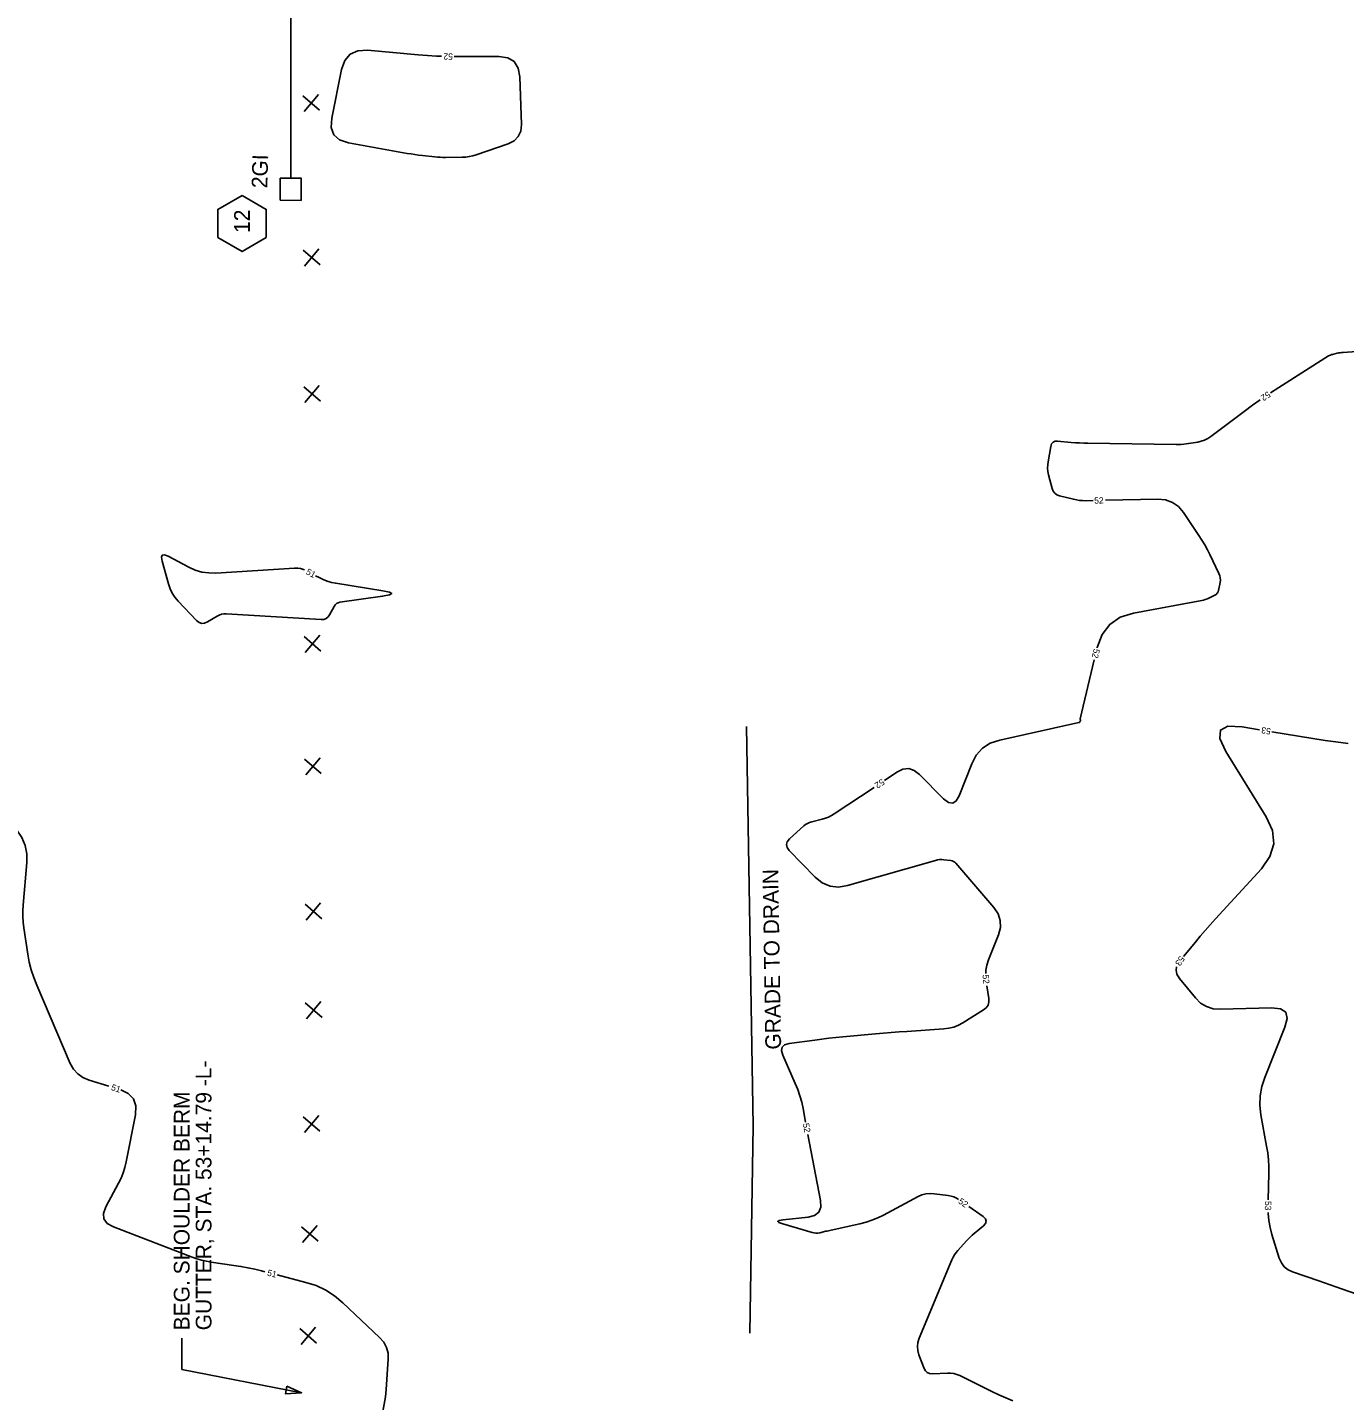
# Model space of a CAD drawing. Extents: x 2384780 to 2405861, y 547869 to 573706.
# Drawn here: x 2395064.5 to 2395484.5, y 554382.7 to 554820.6 of the extents above; entities that cross this region are included whole.
import ezdxf

# ---------------------------------------------------------------- set-up
doc = ezdxf.new("R2010")
doc.units = 0
for name, color, linetype in [('Breaklines', 7, 'Continuous'), ('Matchline Text', 7, 'Continuous'), ('Old_Level_11', 7, 'Continuous'), ('Old_Level_5', 7, 'Continuous'), ('Old_Level_60', 7, 'Continuous'), ('Old_Level_63', 7, 'Continuous')]:
    doc.layers.add(name, color=color, linetype=linetype)

# ---------------------------------------------------------------- blocks, each defined once
blk = doc.blocks.new('SPOT')
at = {"layer": 'Breaklines'}
for p, q in [((-5.48625, 4.61225), (5.48625, -4.61175)), ((-4.608, -5.326), (4.609, 5.325))]:
    blk.add_line(p, q, dxfattribs=at)
blk = doc.blocks.new('IN')
at = {"layer": 'Matchline Text'}
blk.add_lwpolyline([(-0.07025, 0.067), (0.07025, 0.067), (0.07025, -0.067), (-0.07025, -0.067)], close=True, dxfattribs=at)

msp = doc.modelspace()

# ---------------------------------------------------------------- linework, layer by layer
at = {"layer": 'Breaklines'}
msp.add_line((2395148.46125, 554772.488), (2395148.4975, 554935.25475), dxfattribs=at)
msp.add_lwpolyline([(2395294.859, 554404.17775), (2395295.90775, 554470.3375), (2395293.84025, 554597.67575)], dxfattribs=at)
at = {"layer": 'Old_Level_11'}
msp.add_lwpolyline([(2395132.93325, 554767.0295), (2395125.18325, 554762.555), (2395125.18325, 554753.606), (2395132.93325, 554749.1315), (2395140.68325, 554753.606), (2395140.68325, 554762.555)], close=True, dxfattribs=at)
at = {"layer": 'Old_Level_5'}
for p in [(2395113.69305, 554402.61196), (2395151.92132, 554385.19568)]:
    msp.add_line(p, (2395113.69305, 554392.61196), dxfattribs=at)
msp.add_lwpolyline([(2395147.22736, 554387.32392), (2395151.92132, 554385.19568), (2395146.778, 554384.86446)], close=True, dxfattribs=at)
at = {"layer": 'Old_Level_60'}
for points in [[(2395196.53925, 554811.37825), (2395195.00625, 554811.4305), (2395192.045, 554811.599), (2395189.08675, 554811.83475), (2395172.9735, 554813.303), (2395169.8665, 554813.1535), (2395167.452, 554812.0755), (2395165.72925, 554810.06925), (2395164.69875, 554807.1345), (2395161.57825, 554791.6385), (2395161.41, 554788.65825), (2395162.24225, 554786.35825), (2395164.075, 554784.7385), (2395166.9085, 554783.79925)], [(2395166.9085, 554783.79925), (2395185.621, 554780.4365), (2395186.82925, 554780.23025), (2395188.0405, 554780.0455), (2395189.255, 554779.88225), (2395190.4725, 554779.7405), (2395194.4545, 554779.312), (2395195.30825, 554779.2325), (2395196.1635, 554779.17775), (2395197.01975, 554779.1475), (2395197.8775, 554779.142), (2395203.1685, 554779.184), (2395204.29475, 554779.2385), (2395205.405, 554779.38325), (2395206.49975, 554779.61875), (2395207.57875, 554779.945), (2395217.787, 554783.485), (2395219.69175, 554784.43775), (2395221.03025, 554785.77975), (2395221.803, 554787.5105), (2395222.00975, 554789.63), (2395221.51, 554804.796), (2395221.00975, 554807.63975), (2395219.7235, 554809.671), (2395217.65125, 554810.8895), (2395214.7925, 554811.29575), (2395200.93775, 554811.29575), (2395200.53825, 554811.3005)], [(2395519.9065, 554719.56675), (2395484.04975, 554716.971), (2395483.57525, 554716.92725), (2395483.1035, 554716.865), (2395482.6345, 554716.78425), (2395482.1685, 554716.685), (2395480.6505, 554716.33025), (2395480.33075, 554716.24125), (2395480.0215, 554716.12675), (2395479.72325, 554715.9865), (2395479.43575, 554715.8205), (2395463.5155, 554705.72775), (2395460.91175, 554704.041)], [(2395457.6, 554701.798), (2395455.1985, 554700.10425), (2395452.501, 554698.1215), (2395441.82975, 554690.11425), (2395440.888, 554689.491), (2395439.89275, 554688.9935), (2395438.844, 554688.6225), (2395437.7415, 554688.3775), (2395434.05275, 554687.783), (2395433.261, 554687.673), (2395432.46675, 554687.598), (2395431.66975, 554687.558), (2395430.8705, 554687.55275), (2395402.65825, 554687.983), (2395401.32975, 554688.01575), (2395400.00275, 554688.0735), (2395398.67675, 554688.15625), (2395397.35225, 554688.26425), (2395393.0275, 554688.65725), (2395392.1965, 554688.6165), (2395391.557, 554688.3255), (2395391.1085, 554687.78425), (2395390.8515, 554686.993), (2395389.99, 554682.098), (2395389.86175, 554681.05125), (2395389.846, 554680.00875), (2395389.94325, 554678.971), (2395390.153, 554677.9375), (2395391.2725, 554673.59925), (2395391.59875, 554672.756), (2395392.09775, 554672.08625), (2395392.769, 554671.58925), (2395393.613, 554671.2655), (2395398.084, 554670.125), (2395399.04575, 554669.91375), (2395400.01525, 554669.76825), (2395400.99225, 554669.68875), (2395401.977, 554669.67525), (2395404.32425, 554669.7215)], [(2395408.3235, 554669.80025), (2395424.9605, 554670.128), (2395427.4505, 554669.9), (2395429.6495, 554669.112), (2395431.5575, 554667.76425), (2395433.174, 554665.85675), (2395438.07425, 554658.57), (2395439.02925, 554657.09325), (2395439.929, 554655.58475), (2395440.7735, 554654.04475), (2395441.563, 554652.47325), (2395444.44825, 554646.4625), (2395444.723, 554645.7565), (2395444.877, 554645.03475), (2395444.91025, 554644.29775), (2395444.82275, 554643.545), (2395444.33925, 554641.06125), (2395444.1875, 554640.56625), (2395443.939, 554640.1465), (2395443.594, 554639.8015), (2395443.1525, 554639.5315), (2395440.98875, 554638.5045), (2395440.52, 554638.3005), (2395440.04075, 554638.12775), (2395439.5515, 554637.987), (2395439.052, 554637.878), (2395417.23425, 554633.8445), (2395413.0055, 554632.51025), (2395409.66975, 554630.236), (2395407.22675, 554627.0215), (2395405.67675, 554622.867), (2395405.65125, 554622.76075)], [(2395152.83025, 554647.63525), (2395152.54875, 554647.765), (2395151.6315, 554648.0395), (2395150.68425, 554648.17925), (2395149.707, 554648.18425), (2395124.552, 554646.6065), (2395122.30875, 554646.615), (2395120.13025, 554646.926), (2395118.01725, 554647.5395), (2395115.96925, 554648.4555), (2395109.38575, 554651.94175), (2395108.20525, 554652.40325), (2395107.486, 554652.294), (2395107.2275, 554651.614), (2395107.43, 554650.36275), (2395109.474, 554643.10875), (2395109.99625, 554641.6025), (2395110.68775, 554640.1925), (2395111.548, 554638.8785), (2395112.577, 554637.66075)], [(2395112.577, 554637.66075), (2395118.47175, 554631.46975), (2395119.25925, 554630.83875), (2395120.09325, 554630.55075), (2395120.97375, 554630.606), (2395121.90075, 554631.0045), (2395125.0055, 554632.866), (2395125.6845, 554633.20925), (2395126.39075, 554633.4415), (2395127.12425, 554633.5625), (2395127.885, 554633.57225), (2395158.15575, 554631.7815), (2395159.01675, 554631.83575), (2395159.75575, 554632.1075), (2395160.3725, 554632.59675), (2395160.867, 554633.30375), (2395162.283, 554635.96825), (2395162.6285, 554636.479), (2395163.05825, 554636.86925), (2395163.57225, 554637.13925), (2395164.17075, 554637.28875), (2395177.78025, 554639.18675), (2395179.9685, 554639.6005), (2395180.701, 554640.02875), (2395179.97725, 554640.4715), (2395177.7975, 554640.92875), (2395162.8045, 554643.32325), (2395161.42175, 554643.6045), (2395160.078, 554643.9995), (2395158.77325, 554644.509), (2395157.5075, 554645.1325), (2395156.36125, 554645.7585)], [(2395404.72275, 554618.87), (2395400.249, 554600.123), (2395400.23925, 554600.062), (2395400.2395, 554600.00175), (2395400.24975, 554599.94225), (2395400.27, 554599.88375), (2395400.352, 554599.69425), (2395400.3645, 554599.65375), (2395400.36725, 554599.614), (2395400.36025, 554599.57475), (2395400.34325, 554599.536), (2395400.10175, 554599.11375), (2395400.04375, 554599.03175), (2395399.97325, 554598.96675), (2395399.89025, 554598.919), (2395399.79475, 554598.88825), (2395374.5545, 554593.34975), (2395371.55775, 554592.33775), (2395369.07, 554590.7295), (2395367.09175, 554588.52475), (2395365.623, 554585.72325), (2395361.6565, 554575.59775), (2395360.70825, 554573.9065), (2395359.56325, 554573.1725), (2395358.2215, 554573.3955), (2395356.683, 554574.5755), (2395348.99525, 554582.365), (2395347.31, 554583.663), (2395345.54875, 554584.2185), (2395343.7115, 554584.03125), (2395341.79825, 554583.1015), (2395337.8245, 554580.452)], [(2395457.372, 554596.65125), (2395451.92, 554597.5435), (2395447.34775, 554597.74475), (2395444.94575, 554596.497), (2395444.71425, 554593.80025), (2395446.65325, 554589.6545), (2395459.54225, 554568.89625), (2395461.51725, 554564.5215), (2395461.91775, 554560.293), (2395460.74375, 554556.211), (2395457.99575, 554552.2755), (2395443.3575, 554536.28375), (2395441.71375, 554534.46275), (2395440.0955, 554532.61925), (2395438.50325, 554530.75375), (2395436.93675, 554528.86575), (2395433.20875, 554524.30875)], [(2395485.62525, 554592.25925), (2395481.6875, 554592.74175), (2395480.8445, 554592.8495), (2395480.0025, 554592.9655), (2395479.16175, 554593.09025), (2395478.32225, 554593.22325), (2395461.3195, 554596.0055)], [(2395334.4965, 554578.23275), (2395321.81325, 554569.77575), (2395320.91175, 554569.2295), (2395319.97325, 554568.768), (2395318.99775, 554568.39125), (2395317.985, 554568.09925), (2395314.61625, 554567.28375), (2395313.916, 554567.0685), (2395313.25875, 554566.77175), (2395312.64475, 554566.394), (2395312.07375, 554565.93475), (2395307.52275, 554561.79375), (2395306.78475, 554560.8995), (2395306.52125, 554559.9915), (2395306.732, 554559.07), (2395307.417, 554558.13475)], [(2395090.50325, 554482.95825), (2395084.18025, 554484.87575), (2395082.2125, 554485.69425), (2395080.5565, 554486.86125), (2395079.21225, 554488.37725), (2395078.18, 554490.24175), (2395067.46125, 554515.181), (2395066.515, 554517.5915), (2395065.729, 554520.0475), (2395065.103, 554522.54925), (2395064.637, 554525.0965), (2395063.37625, 554533.492), (2395063.1595, 554535.29275), (2395063.04875, 554537.097), (2395063.0445, 554538.9045), (2395063.14675, 554540.71525), (2395064.30625, 554554.24425), (2395064.2945, 554557.0635), (2395063.763, 554559.72325), (2395062.71125, 554562.22325), (2395061.13925, 554564.56375), (2395056.59225, 554570.17525)], [(2395307.417, 554558.13475), (2395315.715, 554549.658), (2395317.99025, 554547.8225), (2395320.4685, 554546.7565), (2395323.15, 554546.45975), (2395326.0345, 554546.9325), (2395354.03875, 554554.97325), (2395354.70675, 554555.1295), (2395355.38, 554555.2165), (2395356.05875, 554555.23425), (2395356.74275, 554555.1825), (2395358.986, 554554.9), (2395359.446, 554554.80125), (2395359.86475, 554554.6255), (2395360.2425, 554554.37325), (2395360.57875, 554554.04425), (2395372.67475, 554539.96825), (2395374.0315, 554537.9505), (2395374.72925, 554535.82175), (2395374.768, 554533.58175), (2395374.148, 554531.23075), (2395370.99125, 554523.23075), (2395370.466, 554521.6025), (2395370.165, 554519.94925), (2395370.11825, 554518.9245)], [(2395430.98325, 554521.02625), (2395430.77375, 554520.00275), (2395431.0455, 554518.67325), (2395431.861, 554517.34375)], [(2395370.48, 554514.94975), (2395371.0835, 554510.957), (2395371.1135, 554509.825), (2395370.84, 554508.833), (2395370.263, 554507.98075), (2395369.38275, 554507.2685), (2395362.81475, 554503.17975), (2395361.3765, 554502.39925), (2395359.87675, 554501.81), (2395358.315, 554501.412), (2395356.69175, 554501.2055), (2395344.97375, 554500.4195), (2395342.46325, 554500.24375), (2395339.954, 554500.0535), (2395337.446, 554499.8485), (2395334.939, 554499.629), (2395324.50225, 554498.68425), (2395322.26725, 554498.46925), (2395320.03525, 554498.22925), (2395317.80575, 554497.96425), (2395315.57925, 554497.674), (2395307.41325, 554496.56275), (2395305.97175, 554496.15275), (2395305.147, 554495.39875), (2395304.9395, 554494.301), (2395305.3485, 554492.85925), (2395309.3555, 554483.84825), (2395310.15575, 554481.89925), (2395310.83925, 554479.9135), (2395311.406, 554477.8915), (2395311.85575, 554475.833), (2395312.66825, 554471.522)], [(2395431.861, 554517.34375), (2395436.93675, 554511.1365), (2395438.60275, 554509.48325), (2395440.49375, 554508.32375), (2395442.60975, 554507.658), (2395444.9505, 554507.48575), (2395461.18875, 554507.97925), (2395464.06975, 554507.6685), (2395465.75325, 554506.52525), (2395466.2395, 554504.549), (2395465.52825, 554501.74), (2395459.0485, 554485.78425), (2395458.09125, 554482.87), (2395457.569, 554479.911), (2395457.48125, 554476.90775), (2395457.8285, 554473.85975), (2395459.67275, 554463.83075), (2395460.01225, 554461.67725), (2395460.2405, 554459.515), (2395460.35725, 554457.34375), (2395460.3625, 554455.1635), (2395460.1675, 554446.69775)], [(2395140.22675, 554423.784), (2395139.1705, 554424.0565), (2395136.99, 554424.58725), (2395134.797, 554425.05675), (2395132.59225, 554425.46575), (2395130.375, 554425.81375), (2395123.1125, 554426.85125), (2395121.56725, 554427.11625), (2395120.04425, 554427.4665), (2395118.5435, 554427.902), (2395117.06475, 554428.42275), (2395091.90525, 554438.08225), (2395089.93175, 554439.18575), (2395088.8765, 554440.629), (2395088.73925, 554442.4115), (2395089.5205, 554444.5335), (2395093.57175, 554452.01975), (2395094.37525, 554453.64725), (2395095.049, 554455.32125), (2395095.5935, 554457.04175), (2395096.0085, 554458.8085), (2395098.94225, 554473.807), (2395099.0955, 554476.6445), (2395098.33825, 554478.93425), (2395096.67025, 554480.67625), (2395094.31875, 554481.765)], [(2395313.409, 554467.59125), (2395317.3815, 554446.513), (2395317.47375, 554444.3815), (2395316.84575, 554442.7855), (2395315.498, 554441.725), (2395313.43, 554441.2), (2395305.4985, 554440.36), (2395304.2165, 554440.14275), (2395303.76975, 554439.85125), (2395304.158, 554439.4855), (2395305.38175, 554439.0455), (2395314.7755, 554436.31325), (2395315.372, 554436.17875), (2395315.971, 554436.12125), (2395316.5725, 554436.141), (2395317.17625, 554436.23775), (2395319.153, 554436.68), (2395319.5765, 554436.77475), (2395320, 554436.86975), (2395320.4235, 554436.965), (2395320.84675, 554437.06025), (2395329.988, 554439.118), (2395331.9235, 554439.6215), (2395333.813, 554440.25025), (2395335.656, 554441.00375), (2395337.4525, 554441.8825), (2395348.53375, 554447.764), (2395349.7615, 554448.303), (2395351.02625, 554448.6365), (2395352.328, 554448.7645), (2395353.66675, 554448.687), (2395358.1, 554448.09775), (2395359.02925, 554447.9185), (2395359.9175, 554447.63325), (2395360.76425, 554447.24225), (2395361.41075, 554446.8435)], [(2395364.6925, 554444.55725), (2395369.2475, 554441.366), (2395369.9865, 554440.6725), (2395370.25425, 554439.95825), (2395370.05075, 554439.22325), (2395369.3755, 554438.46725), (2395366.4005, 554435.96375), (2395365.7725, 554435.41775), (2395365.163, 554434.852), (2395364.57225, 554434.26675), (2395364, 554433.662), (2395361.18875, 554430.59275), (2395360.61875, 554429.9145), (2395360.114, 554429.1945), (2395359.6745, 554428.433), (2395359.3, 554427.63), (2395348.89625, 554402.56475), (2395348.48425, 554401.2565), (2395348.33225, 554399.94375), (2395348.44025, 554398.6265), (2395348.80875, 554397.305), (2395350.43675, 554392.9815), (2395350.86575, 554392.177), (2395351.4545, 554391.61725), (2395352.20325, 554391.30175), (2395353.112, 554391.2305), (2395357.9, 554391.478), (2395358.913, 554391.46775), (2395359.9, 554391.33075), (2395360.861, 554391.067), (2395361.79575, 554390.6765), (2395372.0695, 554385.61925), (2395374.28275, 554384.56275), (2395376.5195, 554383.56075), (2395378.78025, 554382.61325)], [(2395460.15, 554442.69875), (2395460.1565, 554442.313), (2395460.376, 554440.081), (2395460.77675, 554437.87425), (2395461.3585, 554435.69275), (2395463.72, 554428.07625), (2395464.365, 554426.57925), (2395465.28775, 554425.352), (2395466.48825, 554424.395), (2395467.9665, 554423.708), (2395476.3665, 554420.841), (2395478.16575, 554420.2245), (2395479.96375, 554419.60425), (2395481.76025, 554418.98), (2395483.5555, 554418.352), (2395491.2455, 554415.65175)], [(2395182.253, 554346.291), (2395175.97875, 554354.631), (2395174.3295, 554357.3915), (2395173.43575, 554360.284), (2395173.2975, 554363.30825), (2395173.91525, 554366.464), (2395177.16675, 554376.98875), (2395177.797, 554379.2565), (2395178.2935, 554381.54925), (2395178.657, 554383.86675), (2395178.887, 554386.209), (2395179.55675, 554395.86275), (2395179.4935, 554397.8505), (2395179.0175, 554399.67675), (2395178.12825, 554401.3415), (2395176.82575, 554402.84475), (2395165.07025, 554413.92575), (2395162.447, 554416.1115), (2395159.6155, 554417.91975), (2395156.57575, 554419.35075), (2395153.328, 554420.40425), (2395144.1, 554422.785)]]:
    msp.add_lwpolyline(points, dxfattribs=at)

# ---------------------------------------------------------------- block references
at = {"layer": 'Old_Level_5', "xscale": 50, "yscale": 50.00000000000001, "rotation": 89.72225329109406}
msp.add_blockref('IN', (2395148.44425, 554768.9755), dxfattribs=at)
at = {"layer": 'Old_Level_63', "xscale": 0.5, "yscale": 0.5, "rotation": 90}
for p in [(2395155.02075, 554796.487), (2395155.151, 554747.226), (2395155.26625, 554703.6855), (2395155.417, 554624.022), (2395155.55925, 554584.95175), (2395155.7025, 554538.67775), (2395155.78575, 554507.19025), (2395155.122, 554470.89375), (2395154.54725, 554435.8275), (2395154.06025, 554403.3485)]:
    msp.add_blockref('SPOT', p, dxfattribs=at)

# ---------------------------------------------------------------- texts
at = {"layer": 'Breaklines'}
for s, height, rotation, p in [('2GI', 4.999999, 88.2736722, (2395140.97806, 554769.25933)), ('GRADE TO DRAIN', 4.9999995, 90.9301889, (2395304.85, 554494.668))]:
    msp.add_text(s, height=height, rotation=rotation, dxfattribs=at).set_placement(p)
at = {"layer": 'Old_Level_11'}
msp.add_text('12', height=4.999999, rotation=90, dxfattribs=at).set_placement((2395135.43325, 554755.06623))
at = {"layer": 'Old_Level_5'}
for s, p in [('GUTTER, STA. 53+14.79 -L-', (2395123.19305, 554405.11196)), ('BEG. SHOULDER BERM', (2395116.19305, 554405.11196))]:
    msp.add_text(s, height=4.9999995, rotation=90, dxfattribs=at).set_placement(p)
at = {"layer": 'Old_Level_60'}
for s, rotation, p in [('52', 178.8837167, (2395200.18725, 554812.29125)), ('52', 214.1096056, (2395460.041, 554704.66675)), ('52', 1.1284083, (2395404.71425, 554668.729)), ('51', 332.0087833, (2395153.1355, 554646.366)), ('52', 256.5778583, (2395404.59275, 554622.63275)), ('53', 170.7066917, (2395461.13125, 554597.0495)), ('52', 213.6947139, (2395336.96175, 554581.0785)), ('53', 235.8616028, (2395432.03825, 554524.68375)), ('52', 275.2006167, (2395369.0605, 554518.4625)), ('51', 342.6317472, (2395091.0365, 554481.762)), ('52', 280.6731472, (2395311.754, 554470.973)), ('52', 325.1394056, (2395361.14575, 554445.816)), ('53', 269.7517611, (2395459.1285, 554446.34825)), ('51', 345.5342306, (2395140.81575, 554422.5995))]:
    msp.add_text(s, height=2, rotation=rotation, dxfattribs=at).set_placement(p)

doc.saveas('drawing.dxf')
